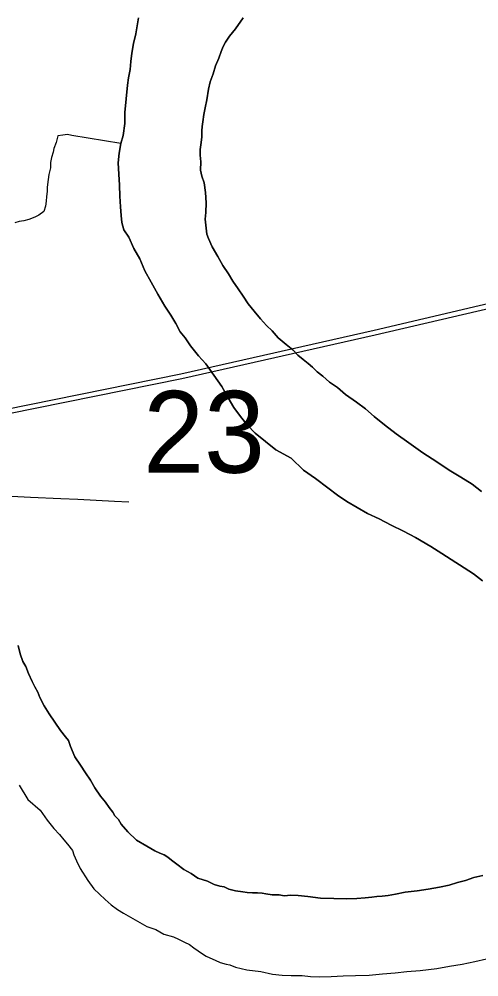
# Model space of a CAD drawing. Extents: x 2.4 to 73.1, y 4.5 to 25.6.
# Drawn here: x 45.2828 to 45.4005, y 22.7225 to 22.9675 of the extents above; entities that cross this region are included whole.
import ezdxf

# ---------------------------------------------------------------- set-up
doc = ezdxf.new("R2010")
doc.units = 0
for name, color, linetype in [('GM_X_Major_River', 7, 'Continuous'), ('GM_X_Minor_River', 7, 'Continuous'), ('GM_X_Rail_Line', 7, 'Continuous'), ('GM_X_Section_Text', 7, 'Continuous'), ('GM_X_Township_Road', 7, 'Continuous')]:
    doc.layers.add(name, color=color, linetype=linetype)

msp = doc.modelspace()

# ---------------------------------------------------------------- linework, layer by layer
at = {"layer": 'GM_X_Major_River'}
for points in [[(45.3133, 22.96791), (45.31266, 22.96374), (45.31205, 22.96128), (45.31163, 22.95882), (45.31141, 22.95673), (45.31119, 22.95465), (45.31077, 22.95256), (45.31055, 22.95067), (45.30987, 22.94365), (45.30983, 22.9408), (45.3094, 22.93776), (45.3088, 22.93568), (45.30838, 22.93322), (45.30815, 22.93075), (45.30829, 22.9279), (45.30844, 22.92505), (45.30858, 22.9222), (45.30873, 22.91953), (45.30889, 22.91725), (45.30905, 22.91554), (45.30959, 22.91363), (45.31089, 22.91171), (45.31218, 22.90884), (45.31366, 22.90616), (45.31494, 22.9031), (45.31661, 22.90022), (45.31827, 22.89715), (45.32012, 22.89408), (45.32161, 22.89178), (45.32291, 22.88967), (45.32402, 22.88756), (45.32532, 22.88602), (45.32662, 22.88391), (45.32867, 22.88141), (45.33054, 22.87929), (45.33259, 22.8764), (45.33464, 22.87352), (45.3363, 22.87065), (45.33778, 22.86815), (45.33946, 22.86585), (45.34114, 22.86373), (45.3432, 22.86161), (45.34583, 22.85947), (45.34846, 22.85734), (45.35242, 22.85519), (45.3556, 22.8521), (45.35861, 22.84996), (45.36181, 22.84763), (45.36425, 22.84569), (45.3667, 22.84413), (45.36933, 22.84257), (45.37197, 22.84101), (45.37499, 22.83963), (45.37801, 22.83806)], [(45.37801, 22.83806), (45.37499, 22.83963), (45.37197, 22.84101), (45.36933, 22.84257), (45.3667, 22.84413), (45.36425, 22.84569), (45.36181, 22.84763), (45.35861, 22.84996), (45.3556, 22.8521), (45.35242, 22.85519), (45.34846, 22.85734), (45.34583, 22.85947), (45.3432, 22.86161), (45.34114, 22.86373), (45.33946, 22.86585), (45.33778, 22.86815), (45.3363, 22.87065), (45.33464, 22.87352), (45.33259, 22.8764), (45.33054, 22.87929), (45.32867, 22.88141), (45.32662, 22.88391), (45.32532, 22.88602), (45.32402, 22.88756), (45.32291, 22.88967), (45.32161, 22.89178), (45.32012, 22.89408), (45.31827, 22.89715), (45.31661, 22.90022), (45.31494, 22.9031), (45.31366, 22.90616), (45.31218, 22.90884), (45.31089, 22.91171), (45.30959, 22.91363), (45.30905, 22.91554), (45.30889, 22.91725), (45.30873, 22.91953), (45.30858, 22.9222), (45.30844, 22.92505), (45.30829, 22.9279), (45.30815, 22.93075), (45.30838, 22.93322), (45.3088, 22.93568), (45.3094, 22.93776), (45.30983, 22.9408), (45.30987, 22.94365), (45.31055, 22.95067), (45.31077, 22.95256), (45.31119, 22.95465), (45.31141, 22.95673), (45.31163, 22.95882), (45.31205, 22.96128), (45.31266, 22.96374), (45.3133, 22.96791)], [(45.33127, 22.94958), (45.33168, 22.95147), (45.33247, 22.95355), (45.33308, 22.95563), (45.33387, 22.95752), (45.33446, 22.95922), (45.33505, 22.96054), (45.33564, 22.96167), (45.33662, 22.96317), (45.33817, 22.96505), (45.34011, 22.96787)], [(45.34011, 22.96787), (45.33817, 22.96505), (45.33662, 22.96317), (45.33564, 22.96167), (45.33505, 22.96054), (45.33446, 22.95922), (45.33387, 22.95752), (45.33308, 22.95563), (45.33247, 22.95355), (45.33168, 22.95147), (45.33127, 22.94958)], [(45.40116, 22.84662), (45.39872, 22.84856), (45.39589, 22.85032), (45.39288, 22.85208), (45.38968, 22.85422), (45.3861, 22.85655), (45.38253, 22.85908), (45.37933, 22.86141), (45.37632, 22.86374), (45.37369, 22.86587), (45.37144, 22.86781), (45.36919, 22.86955), (45.36637, 22.8715), (45.3643, 22.87324), (45.36223, 22.8746), (45.36054, 22.87615), (45.35904, 22.87732), (45.35792, 22.87847), (45.35679, 22.87944), (45.35548, 22.88041), (45.35416, 22.88157), (45.35285, 22.88292), (45.35116, 22.88428), (45.3491, 22.88602), (45.3476, 22.88776), (45.3461, 22.88911), (45.34461, 22.89084), (45.34293, 22.89277), (45.34144, 22.8947), (45.34013, 22.89662), (45.33883, 22.89854), (45.33753, 22.90046), (45.33642, 22.90237), (45.33493, 22.90449), (45.33364, 22.90679), (45.33216, 22.90928), (45.33124, 22.91139), (45.33087, 22.91253), (45.33037, 22.91634), (45.33058, 22.91805), (45.33062, 22.92052), (45.33047, 22.92318), (45.33013, 22.92565), (45.32959, 22.92737), (45.32923, 22.9289), (45.32926, 22.93099), (45.3291, 22.9327), (45.32912, 22.93422), (45.32934, 22.93593), (45.32956, 22.93745), (45.32958, 22.93896), (45.3296, 22.9401), (45.32981, 22.94124), (45.33003, 22.94314), (45.33043, 22.94484), (45.33085, 22.94692), (45.33127, 22.94958)], [(45.33127, 22.94958), (45.33085, 22.94692), (45.33043, 22.94484), (45.33003, 22.94314), (45.32981, 22.94124), (45.3296, 22.9401), (45.32958, 22.93896), (45.32956, 22.93745), (45.32934, 22.93593), (45.32912, 22.93422), (45.3291, 22.9327), (45.32926, 22.93099), (45.32923, 22.9289), (45.32959, 22.92737), (45.33013, 22.92565), (45.33047, 22.92318), (45.33062, 22.92052), (45.33058, 22.91805), (45.33037, 22.91634), (45.33087, 22.91253), (45.33124, 22.91139), (45.33216, 22.90928), (45.33364, 22.90679), (45.33493, 22.90449), (45.33642, 22.90237), (45.33753, 22.90046), (45.33883, 22.89854), (45.34013, 22.89662), (45.34144, 22.8947), (45.34293, 22.89277), (45.34461, 22.89084), (45.3461, 22.88911), (45.3476, 22.88776), (45.3491, 22.88602), (45.35116, 22.88428), (45.35285, 22.88292), (45.35416, 22.88157), (45.35548, 22.88041), (45.35679, 22.87944), (45.35792, 22.87847), (45.35904, 22.87732), (45.36054, 22.87615), (45.36223, 22.8746), (45.3643, 22.87324), (45.36637, 22.8715), (45.36919, 22.86955), (45.37144, 22.86781), (45.37369, 22.86587), (45.37632, 22.86374), (45.37933, 22.86141), (45.38253, 22.85908), (45.3861, 22.85655), (45.38968, 22.85422), (45.39288, 22.85208), (45.39589, 22.85032), (45.39872, 22.84856), (45.40116, 22.84662)], [(45.37801, 22.83806), (45.38122, 22.83649), (45.38424, 22.83492), (45.38819, 22.83258), (45.39102, 22.83083), (45.39912, 22.82557), (45.40137, 22.82382)], [(45.40137, 22.82382), (45.39912, 22.82557), (45.39102, 22.83083), (45.38819, 22.83258), (45.38424, 22.83492), (45.38122, 22.83649), (45.37801, 22.83806)], [(45.40148, 22.74837), (45.39919, 22.74786), (45.39708, 22.74715), (45.39498, 22.74663), (45.39287, 22.74593), (45.39039, 22.74542), (45.38753, 22.74492), (45.38467, 22.74443), (45.38162, 22.74412), (45.37914, 22.74362), (45.37723, 22.74328), (45.37571, 22.74313), (45.37437, 22.74298), (45.37304, 22.74282), (45.37133, 22.74267), (45.36923, 22.74254), (45.36657, 22.74241), (45.36334, 22.7425), (45.35993, 22.74258), (45.35671, 22.74304), (45.35425, 22.7433), (45.35235, 22.74334), (45.35064, 22.7432), (45.34931, 22.74342), (45.3476, 22.74346), (45.3459, 22.7437), (45.34496, 22.74391), (45.34382, 22.74394), (45.34249, 22.74397), (45.34116, 22.74401), (45.34003, 22.74422), (45.33813, 22.74446), (45.33643, 22.74489), (45.33531, 22.74548), (45.33417, 22.7457), (45.33267, 22.74612), (45.33098, 22.74692), (45.32853, 22.74774), (45.32685, 22.74893), (45.32497, 22.74992), (45.32311, 22.7513), (45.3218, 22.75228), (45.32087, 22.75307), (45.31994, 22.75366), (45.31881, 22.75407), (45.3175, 22.75467), (45.31544, 22.75586), (45.31282, 22.75745), (45.31059, 22.75959), (45.30893, 22.76153), (45.3082, 22.76269), (45.30727, 22.76367), (45.30673, 22.76463), (45.30581, 22.76579), (45.30489, 22.76714), (45.3036, 22.7687), (45.30213, 22.77082), (45.30104, 22.77275), (45.29976, 22.77468), (45.29848, 22.77661), (45.29701, 22.77874), (45.29594, 22.78142), (45.29541, 22.78296), (45.29468, 22.78392), (45.29339, 22.78548), (45.29192, 22.7876), (45.29045, 22.78973), (45.28918, 22.79185), (45.28809, 22.79397), (45.28755, 22.79531), (45.28683, 22.79666), (45.2861, 22.798), (45.2852, 22.80012), (45.28449, 22.80184), (45.28376, 22.80319), (45.28305, 22.80511), (45.28253, 22.80721)], [(45.28253, 22.80721), (45.28305, 22.80511), (45.28376, 22.80319), (45.28449, 22.80184), (45.2852, 22.80012), (45.2861, 22.798), (45.28683, 22.79666), (45.28755, 22.79531), (45.28809, 22.79397), (45.28918, 22.79185), (45.29045, 22.78973), (45.29192, 22.7876), (45.29339, 22.78548), (45.29468, 22.78392), (45.29541, 22.78296), (45.29594, 22.78142), (45.29701, 22.77874), (45.29848, 22.77661), (45.29976, 22.77468), (45.30104, 22.77275), (45.30213, 22.77082), (45.3036, 22.7687), (45.30489, 22.76714), (45.30581, 22.76579), (45.30673, 22.76463), (45.30727, 22.76367), (45.3082, 22.76269), (45.30893, 22.76153), (45.31059, 22.75959), (45.31282, 22.75745), (45.31544, 22.75586), (45.3175, 22.75467), (45.31881, 22.75407), (45.31994, 22.75366), (45.32087, 22.75307), (45.3218, 22.75228), (45.32311, 22.7513), (45.32497, 22.74992), (45.32685, 22.74893), (45.32853, 22.74774), (45.33098, 22.74692), (45.33267, 22.74612), (45.33417, 22.7457), (45.33531, 22.74548), (45.33643, 22.74489), (45.33813, 22.74446), (45.34003, 22.74422), (45.34116, 22.74401), (45.34249, 22.74397), (45.34382, 22.74394), (45.34496, 22.74391), (45.3459, 22.7437), (45.3476, 22.74346), (45.34931, 22.74342), (45.35064, 22.7432), (45.35235, 22.74334), (45.35425, 22.7433), (45.35671, 22.74304), (45.35993, 22.74258), (45.36334, 22.7425), (45.36657, 22.74241), (45.36923, 22.74254), (45.37133, 22.74267), (45.37304, 22.74282), (45.37437, 22.74298), (45.37571, 22.74313), (45.37723, 22.74328), (45.37914, 22.74362), (45.38162, 22.74412), (45.38467, 22.74443), (45.38753, 22.74492), (45.39039, 22.74542), (45.39287, 22.74593), (45.39498, 22.74663), (45.39708, 22.74715), (45.39919, 22.74786), (45.40148, 22.74837)], [(45.28278, 22.7715), (45.28497, 22.76784), (45.28813, 22.7651), (45.28996, 22.76258), (45.29162, 22.76045), (45.2931, 22.7589), (45.29421, 22.75754), (45.29513, 22.75638), (45.29642, 22.75483), (45.29677, 22.75368), (45.29749, 22.75214), (45.29839, 22.75022), (45.3004, 22.74713), (45.30187, 22.745), (45.30335, 22.74363), (45.30484, 22.74227), (45.30632, 22.7409), (45.308, 22.73972), (45.3095, 22.73873), (45.31549, 22.73535), (45.31775, 22.73453), (45.31981, 22.73334), (45.32226, 22.73271), (45.32358, 22.73211), (45.32508, 22.73131), (45.32639, 22.73071), (45.32751, 22.72992), (45.32863, 22.72913), (45.32975, 22.72834), (45.33069, 22.72775), (45.33163, 22.72735), (45.33294, 22.72674), (45.33426, 22.72614), (45.33576, 22.72572), (45.33671, 22.72551), (45.33821, 22.7249), (45.34105, 22.72426), (45.34464, 22.72379), (45.34767, 22.72314), (45.35013, 22.72289), (45.35241, 22.72283), (45.35525, 22.72276), (45.35734, 22.72252), (45.3598, 22.72246), (45.36266, 22.72257), (45.3657, 22.72269), (45.36893, 22.72279), (45.37235, 22.7229), (45.37578, 22.72319), (45.37901, 22.72349), (45.38206, 22.72379), (45.38549, 22.72408), (45.38968, 22.72455), (45.39292, 22.72523), (45.39616, 22.72571), (45.39941, 22.72639), (45.40246, 22.72707)], [(45.28278, 22.7715), (45.28497, 22.76784), (45.28813, 22.7651), (45.28996, 22.76258), (45.29162, 22.76045), (45.2931, 22.7589), (45.29421, 22.75754), (45.29513, 22.75638), (45.29642, 22.75483), (45.29677, 22.75368), (45.29749, 22.75214), (45.29839, 22.75022), (45.3004, 22.74713), (45.30187, 22.745), (45.30335, 22.74363), (45.30484, 22.74227), (45.30632, 22.7409), (45.308, 22.73972), (45.3095, 22.73873), (45.31549, 22.73535), (45.31775, 22.73453), (45.31981, 22.73334), (45.32226, 22.73271), (45.32358, 22.73211), (45.32508, 22.73131), (45.32639, 22.73071), (45.32751, 22.72992), (45.32863, 22.72913), (45.32975, 22.72834), (45.33069, 22.72775), (45.33163, 22.72735), (45.33294, 22.72674), (45.33426, 22.72614), (45.33576, 22.72572), (45.33671, 22.72551), (45.33821, 22.7249), (45.34105, 22.72426), (45.34464, 22.72379), (45.34767, 22.72314), (45.35013, 22.72289), (45.35241, 22.72283), (45.35525, 22.72276), (45.35734, 22.72252), (45.3598, 22.72246), (45.36266, 22.72257), (45.3657, 22.72269), (45.36893, 22.72279), (45.37235, 22.7229), (45.37578, 22.72319), (45.37901, 22.72349), (45.38206, 22.72379), (45.38549, 22.72408), (45.38968, 22.72455), (45.39292, 22.72523), (45.39616, 22.72571), (45.39941, 22.72639), (45.40246, 22.72707)]]:
    msp.add_lwpolyline(points, dxfattribs=at)
at = {"layer": 'GM_X_Minor_River'}
msp.add_lwpolyline([(45.3088, 22.93568), (45.29628, 22.93778), (45.29514, 22.93799), (45.294, 22.93782), (45.29266, 22.93765), (45.29226, 22.93595), (45.29166, 22.93444), (45.29146, 22.93349), (45.29105, 22.93217), (45.29084, 22.93084), (45.29082, 22.92951), (45.29042, 22.92781), (45.29021, 22.92648), (45.28998, 22.92458), (45.28997, 22.92344), (45.28976, 22.92212), (45.28974, 22.92098), (45.28953, 22.91965), (45.28912, 22.91833), (45.28778, 22.9174), (45.28682, 22.91684), (45.28529, 22.9163), (45.28395, 22.91594), (45.28281, 22.91577), (45.28166, 22.9154)], dxfattribs=at)
at = {"layer": 'GM_X_Rail_Line'}
for points in [[(44.6422, 22.96221), (44.75155, 22.9419), (44.89395, 22.91704), (45.1259, 22.87248), (45.14755, 22.86877), (45.16796, 22.8663), (45.18714, 22.86382), (45.20508, 22.86135), (45.22116, 22.86135), (45.24652, 22.86258), (45.2725, 22.86506), (45.32446, 22.87558), (45.37394, 22.88672), (45.41353, 22.896), (45.4494, 22.9028), (45.48219, 22.90528), (45.51188, 22.90713), (45.54219, 22.90652), (45.58425, 22.9028), (45.62519, 22.89476)], [(44.64238, 22.96344), (44.75179, 22.94321), (44.89418, 22.91826), (45.12613, 22.87371), (45.14773, 22.87), (45.16812, 22.86753), (45.1873, 22.86505), (45.20516, 22.86259), (45.22113, 22.86259), (45.24643, 22.86382), (45.27232, 22.86629), (45.3242, 22.87679), (45.37366, 22.88793), (45.41327, 22.89721), (45.44924, 22.90404), (45.4821, 22.90652), (45.51185, 22.90838), (45.54225, 22.90776), (45.58442, 22.90404), (45.62544, 22.89598)]]:
    msp.add_lwpolyline(points, dxfattribs=at)
at = {"layer": 'GM_X_Township_Road'}
msp.add_lwpolyline([(45.16298, 22.84564), (45.17199, 22.8457), (45.1894, 22.84579), (45.21178, 22.84598), (45.21986, 22.84606), (45.22732, 22.84621), (45.23477, 22.8461), (45.24595, 22.84623), (45.25466, 22.84627), (45.26336, 22.84614), (45.27268, 22.84585), (45.28571, 22.84517), (45.29348, 22.84486), (45.29782, 22.84467), (45.30717, 22.84416), (45.31083, 22.84401)], dxfattribs=at)

# ---------------------------------------------------------------- texts
at = {"layer": 'GM_X_Section_Text'}
msp.add_text('23', height=0.020928, rotation=0, dxfattribs=at).set_placement((45.31457, 22.85146))

doc.saveas('drawing.dxf')
